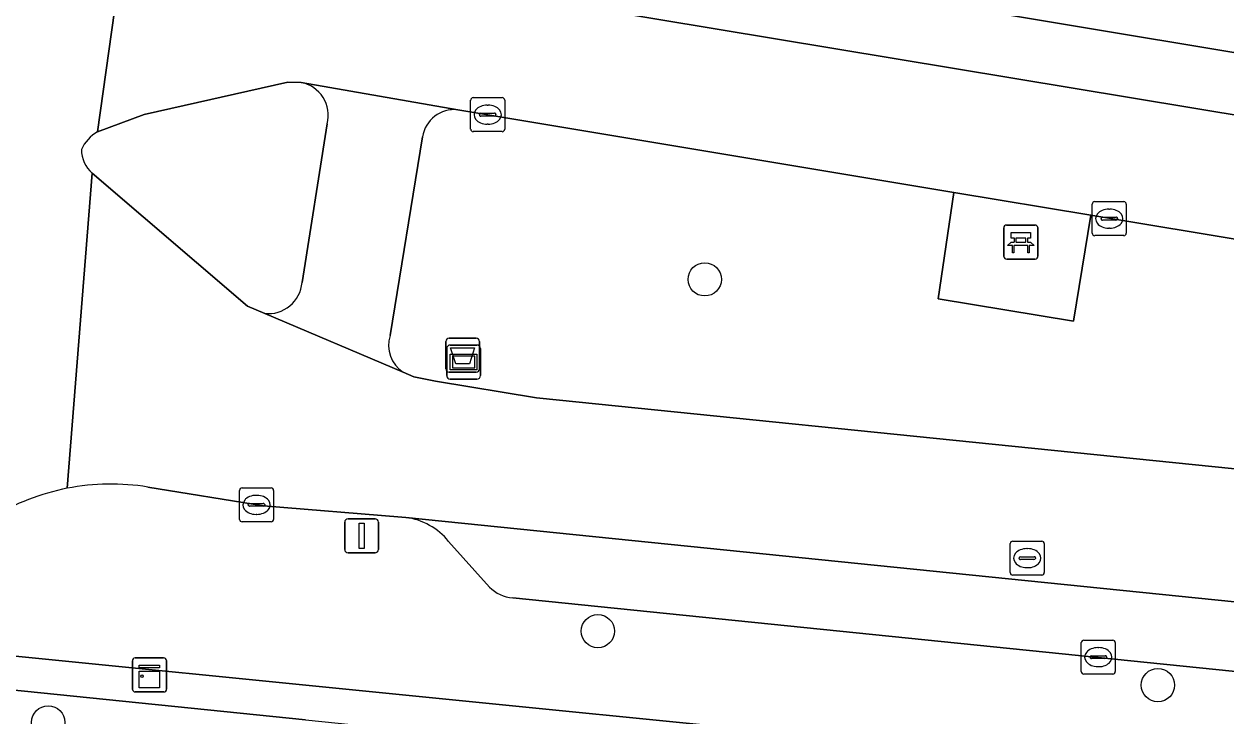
# Model space of a CAD drawing. Extents: x 160856 to 161310, y 384024 to 384878.
# Drawn here: x 161131.97 to 161167.28, y 384674.64 to 384694.99 of the extents above; entities that cross this region are included whole.
import ezdxf

# ---------------------------------------------------------------- set-up
doc = ezdxf.new("R2010")
doc.units = 0
for name, color, linetype in [('IMGEO_Afvalbak', 7, 'Continuous'), ('IMGEO_Bank', 7, 'Continuous'), ('IMGEO_Boom', 7, 'Continuous'), ('IMGEO_Groenvoorziening', 7, 'Continuous'), ('IMGEO_Haag', 7, 'Continuous'), ('IMGEO_Hek', 7, 'Continuous'), ('IMGEO_Informatiebord', 7, 'Continuous'), ('IMGEO_Kast', 7, 'Continuous'), ('IMGEO_Kolk', 7, 'Continuous'), ('IMGEO_Lichtmast', 7, 'Continuous'), ('IMGEO_Parkeervlak_open', 7, 'Continuous'), ('IMGEO_Rijbaan_lokaal_open', 7, 'Continuous'), ('IMGEO_Rioolput', 7, 'Continuous'), ('IMGEO_Terreindeel_open', 7, 'Continuous'), ('IMGEO_Verkeerseiland_gesloten', 7, 'Continuous'), ('IMGEO_Voetpad_open', 7, 'Continuous')]:
    doc.layers.add(name, color=color, linetype=linetype)

msp = doc.modelspace()

# ---------------------------------------------------------------- linework, layer by layer
at = {"layer": 'IMGEO_Afvalbak'}
for p, q in [((161144.36, 384684.852), (161144.36, 384685.652)), ((161144.36, 384685.652), (161144.36, 384684.852)), ((161144.46, 384685.752), (161145.25, 384685.752)), ((161145.25, 384685.752), (161144.46, 384685.752)), ((161145.35, 384685.652), (161145.35, 384684.852)), ((161145.35, 384684.852), (161145.35, 384685.652)), ((161145.25, 384684.752), (161144.46, 384684.752)), ((161144.46, 384684.752), (161145.25, 384684.752))]:
    msp.add_line(p, q, dxfattribs=at)
msp.add_lwpolyline([(161144.503, 384685.466), (161145.207, 384685.466), (161145.058, 384684.996), (161144.652, 384684.996), (161144.503, 384685.466)], dxfattribs=at)
for centre, start, end in [((161144.46, 384685.652), 90, 180), ((161144.46, 384685.652), 90, 180), ((161145.25, 384685.652), 0, 90), ((161145.25, 384685.652), 360, 90), ((161144.46, 384684.852), 180, 270), ((161144.46, 384684.852), 180, 270), ((161145.25, 384684.852), 270, 0), ((161145.25, 384684.852), 270, 0)]:
    msp.add_arc(centre, 0.1, start, end, dxfattribs=at)
at = {"layer": 'IMGEO_Bank'}
for p, q in [((161160.754, 384688.154), (161160.754, 384688.995)), ((161160.754, 384688.995), (161160.754, 384688.154)), ((161160.829, 384689.079), (161161.67, 384689.079)), ((161161.67, 384689.079), (161160.829, 384689.079)), ((161161.754, 384689.004), (161161.754, 384688.163)), ((161161.754, 384688.163), (161161.754, 384689.004)), ((161161.063, 384688.585), (161161.063, 384688.691)), ((161161.107, 384688.691), (161161.107, 384688.585)), ((161161.395, 384688.697), (161161.113, 384688.697)), ((161161.401, 384688.585), (161161.401, 384688.691)), ((161161.445, 384688.691), (161161.445, 384688.585)), ((161161.451, 384688.477), (161161.058, 384688.477)), ((161161.113, 384688.579), (161161.395, 384688.579)), ((161161.679, 384688.079), (161160.838, 384688.079)), ((161160.838, 384688.079), (161161.679, 384688.079))]:
    msp.add_line(p, q, dxfattribs=at)
for points in [[(161161.057, 384688.697), (161160.971, 384688.697), (161160.971, 384688.858), (161161.534, 384688.858), (161161.534, 384688.697), (161161.451, 384688.697)], [(161161.001, 384688.477), (161160.859, 384688.477), (161160.971, 384688.579), (161161.057, 384688.579)], [(161161.051, 384688.47), (161161.051, 384688.263), (161161.008, 384688.263), (161161.008, 384688.47)], [(161161.451, 384688.579), (161161.534, 384688.579), (161161.646, 384688.477), (161161.507, 384688.477)], [(161161.501, 384688.47), (161161.501, 384688.263), (161161.457, 384688.263), (161161.457, 384688.47)]]:
    msp.add_lwpolyline(points, dxfattribs=at)
for centre, radius, start, end in [((161160.832, 384689.001), 0.0779, 92.4484, 184.2845), ((161160.832, 384689.001), 0.0779, 92.4484, 184.2845), ((161161.676, 384689.001), 0.0779, 2.4484, 94.2845), ((161161.676, 384689.001), 0.0779, 2.4484, 94.2845), ((161161.056, 384688.69), 0.00671, 2.8957, 87.1043), ((161161.056, 384688.586), 0.00671, 272.8957, 357.1043), ((161161.113, 384688.69), 0.00671, 92.8957, 177.1043), ((161161.113, 384688.586), 0.00671, 182.8957, 267.1043), ((161161.395, 384688.69), 0.00671, 2.8957, 87.1043), ((161161.395, 384688.586), 0.00671, 272.8957, 357.1043), ((161161.452, 384688.69), 0.00671, 92.8957, 177.1043), ((161161.452, 384688.586), 0.00671, 182.8957, 267.1043), ((161161.001, 384688.47), 0.00671, 2.8957, 87.1043), ((161161.058, 384688.47), 0.00671, 92.8957, 177.1043), ((161161.45, 384688.47), 0.00671, 2.8957, 87.1043), ((161161.507, 384688.47), 0.00671, 92.8957, 177.1043), ((161160.832, 384688.157), 0.0779, 182.4484, 274.2845), ((161160.832, 384688.157), 0.0779, 182.4484, 274.2845), ((161161.676, 384688.157), 0.0779, 272.4484, 4.2845), ((161161.676, 384688.157), 0.0779, 272.4484, 4.2845)]:
    msp.add_arc(centre, radius, start, end, dxfattribs=at)
at = {"layer": 'IMGEO_Boom'}
for centre in [(161151.968, 384687.482), (161148.828, 384677.139), (161165.282, 384675.552), (161132.681, 384674.457)]:
    msp.add_circle(centre, 0.489, dxfattribs=at)
at = {"layer": 'IMGEO_Groenvoorziening'}
for points in [[(161195.22, 384684.061), (161182.965, 384686.099), (161177.965, 384686.926), (161163.306, 384689.368), (161162.797, 384686.255), (161158.825, 384686.907), (161159.285, 384690.038), (161144.834, 384692.446), (161144.71, 384692.468)], [(161143.676, 384691.673), (161142.726, 384685.828)], [(161143.107, 384684.751), (161143.417, 384684.619), (161144.055, 384684.484), (161147.028, 384683.998), (161194.415, 384679.172), (161194.533, 384679.161)], [(161140.235, 384674.533), (161131.507, 384675.427), (161130.738, 384667.615)]]:
    msp.add_lwpolyline(points, dxfattribs=at)
for centre, radius, start, end in [((161144.611, 384691.527), 0.946, 83.9884, 171.122), ((161143.624, 384685.54), 0.943, 162.2117, 236.7518)]:
    msp.add_arc(centre, radius, start, end, dxfattribs=at)
at = {"layer": 'IMGEO_Haag'}
msp.add_lwpolyline([(161140.235, 384674.533), (161131.507, 384675.427), (161130.738, 384667.615)], dxfattribs=at)
at = {"layer": 'IMGEO_Hek'}
msp.add_lwpolyline([(161140.235, 384674.533), (161131.507, 384675.427), (161130.738, 384667.615)], dxfattribs=at)
at = {"layer": 'IMGEO_Informatiebord'}
for p, q in [((161144.387, 384684.652), (161144.387, 384685.452)), ((161144.387, 384685.452), (161144.387, 384684.652)), ((161144.487, 384685.552), (161145.277, 384685.552)), ((161145.277, 384685.552), (161144.487, 384685.552)), ((161145.377, 384685.452), (161145.377, 384684.652)), ((161145.377, 384684.652), (161145.377, 384685.452)), ((161145.277, 384684.552), (161144.487, 384684.552)), ((161144.487, 384684.552), (161145.277, 384684.552))]:
    msp.add_line(p, q, dxfattribs=at)
for points in [[(161144.488, 384685.284), (161145.276, 384685.284), (161145.276, 384684.82), (161144.488, 384684.82), (161144.488, 384685.284)], [(161144.553, 384685.219), (161144.553, 384684.885), (161145.211, 384684.885), (161145.211, 384685.219), (161144.553, 384685.219)]]:
    msp.add_lwpolyline(points, dxfattribs=at)
for centre, start, end in [((161144.487, 384685.452), 90, 180), ((161144.487, 384685.452), 90, 180), ((161145.277, 384685.452), 0, 90), ((161145.277, 384685.452), 360, 90), ((161144.487, 384684.652), 180, 270), ((161144.487, 384684.652), 180, 270), ((161145.277, 384684.652), 270, 0), ((161145.277, 384684.652), 270, 0)]:
    msp.add_arc(centre, 0.1, start, end, dxfattribs=at)
at = {"layer": 'IMGEO_Kast'}
for p, q in [((161135.156, 384675.425), (161135.156, 384676.266)), ((161135.156, 384676.266), (161135.156, 384675.425)), ((161135.231, 384676.35), (161136.072, 384676.35)), ((161136.072, 384676.35), (161135.231, 384676.35)), ((161136.156, 384676.275), (161136.156, 384675.434)), ((161136.156, 384675.434), (161136.156, 384676.275)), ((161136.081, 384675.35), (161135.24, 384675.35)), ((161135.24, 384675.35), (161136.081, 384675.35))]:
    msp.add_line(p, q, dxfattribs=at)
for points in [[(161135.351, 384676.14), (161135.951, 384676.14), (161135.951, 384676.055), (161135.351, 384676.055), (161135.351, 384676.14)], [(161135.351, 384675.965), (161135.951, 384675.965), (161135.951, 384675.476), (161135.351, 384675.476), (161135.351, 384675.965)]]:
    msp.add_lwpolyline(points, dxfattribs=at)
msp.add_circle((161135.435, 384675.814), 0.0377, dxfattribs=at)
for centre, start, end in [((161135.234, 384676.272), 92.4484, 184.2845), ((161135.234, 384676.272), 92.4484, 184.2845), ((161136.078, 384676.272), 2.4484, 94.2845), ((161136.078, 384676.272), 2.4484, 94.2845), ((161135.234, 384675.428), 182.4484, 274.2845), ((161135.234, 384675.428), 182.4484, 274.2845), ((161136.078, 384675.428), 272.4484, 4.2845), ((161136.078, 384675.428), 272.4484, 4.2845)]:
    msp.add_arc(centre, 0.0779, start, end, dxfattribs=at)
at = {"layer": 'IMGEO_Kolk'}
for p, q in [((161145.166, 384692.825), (161146.018, 384692.825)), ((161145.091, 384691.899), (161145.091, 384692.751)), ((161145.579, 384692.605), (161145.604, 384692.605)), ((161146.092, 384692.751), (161146.092, 384691.899)), ((161145.35, 384692.319), (161145.35, 384692.331)), ((161145.788, 384692.282), (161145.39, 384692.282)), ((161145.393, 384692.368), (161145.791, 384692.368)), ((161145.834, 384692.331), (161145.834, 384692.319)), ((161146.018, 384691.825), (161145.166, 384691.825)), ((161145.602, 384692.045), (161145.577, 384692.045)), ((161163.35, 384688.841), (161163.35, 384689.693)), ((161163.425, 384689.767), (161164.277, 384689.767)), ((161164.351, 384689.693), (161164.351, 384688.841)), ((161163.652, 384689.31), (161164.05, 384689.31)), ((161163.838, 384689.547), (161163.863, 384689.547)), ((161163.609, 384689.261), (161163.609, 384689.273)), ((161164.047, 384689.224), (161163.649, 384689.224)), ((161163.861, 384688.987), (161163.836, 384688.987)), ((161164.093, 384689.273), (161164.093, 384689.261)), ((161164.277, 384688.767), (161163.425, 384688.767)), ((161138.3, 384680.426), (161138.3, 384681.278)), ((161138.375, 384681.352), (161139.227, 384681.352)), ((161139.301, 384681.278), (161139.301, 384680.426)), ((161138.559, 384680.846), (161138.559, 384680.858)), ((161138.602, 384680.895), (161139, 384680.895)), ((161138.788, 384681.132), (161138.813, 384681.132)), ((161139.043, 384680.858), (161139.043, 384680.846)), ((161138.997, 384680.809), (161138.599, 384680.809)), ((161138.811, 384680.572), (161138.786, 384680.572)), ((161139.227, 384680.352), (161138.375, 384680.352)), ((161163.028, 384675.948), (161163.028, 384676.8)), ((161163.103, 384676.874), (161163.955, 384676.874)), ((161163.516, 384676.654), (161163.541, 384676.654)), ((161164.029, 384676.8), (161164.029, 384675.948)), ((161163.287, 384676.368), (161163.287, 384676.38)), ((161163.725, 384676.331), (161163.327, 384676.331)), ((161163.33, 384676.417), (161163.728, 384676.417)), ((161163.771, 384676.38), (161163.771, 384676.368)), ((161163.539, 384676.094), (161163.514, 384676.094)), ((161163.955, 384675.874), (161163.103, 384675.874))]:
    msp.add_line(p, q, dxfattribs=at)
for points in [[(161145.166, 384692.825), (161146.018, 384692.825)], [(161145.091, 384691.899), (161145.091, 384692.751)], [(161146.092, 384692.751), (161146.092, 384691.899)], [(161146.018, 384691.825), (161145.166, 384691.825)], [(161163.35, 384688.841), (161163.35, 384689.693)], [(161163.425, 384689.767), (161164.277, 384689.767)], [(161164.351, 384689.693), (161164.351, 384688.841)], [(161164.277, 384688.767), (161163.425, 384688.767)], [(161138.3, 384680.426), (161138.3, 384681.278)], [(161138.375, 384681.352), (161139.227, 384681.352)], [(161139.301, 384681.278), (161139.301, 384680.426)], [(161139.227, 384680.352), (161138.375, 384680.352)], [(161163.028, 384675.948), (161163.028, 384676.8)], [(161163.103, 384676.874), (161163.955, 384676.874)], [(161164.029, 384676.8), (161164.029, 384675.948)], [(161163.955, 384675.874), (161163.103, 384675.874)]]:
    msp.add_lwpolyline(points, dxfattribs=at)
for centre, radius, start, end in [((161145.168, 384692.749), 0.0765, 91.552, 178.448), ((161145.168, 384692.749), 0.0765, 91.552, 178.448), ((161146.016, 384692.749), 0.0765, 1.552, 88.448), ((161146.016, 384692.749), 0.0765, 1.552, 88.448), ((161145.39, 384692.328), 0.0403, 85.8775, 175.7526), ((161145.387, 384692.318), 0.0366, 178.938, 274.7102), ((161145.791, 384692.325), 0.043, 264.8664, 352.4533), ((161145.795, 384692.33), 0.0386, 1.7309, 96.639), ((161145.168, 384691.901), 0.0765, 181.552, 268.448), ((161145.168, 384691.901), 0.0765, 181.552, 268.448), ((161146.016, 384691.901), 0.0765, 271.552, 358.448), ((161146.016, 384691.901), 0.0765, 271.552, 358.448), ((161163.427, 384689.691), 0.0765, 91.552, 178.448), ((161163.427, 384689.691), 0.0765, 91.552, 178.448), ((161164.275, 384689.691), 0.0765, 1.552, 88.448), ((161164.275, 384689.691), 0.0765, 1.552, 88.448), ((161163.649, 384689.27), 0.0403, 85.8775, 175.7526), ((161164.054, 384689.272), 0.0386, 1.7309, 96.639), ((161163.646, 384689.26), 0.0366, 178.938, 274.7102), ((161164.05, 384689.267), 0.043, 264.8664, 352.4533), ((161163.427, 384688.843), 0.0765, 181.552, 268.448), ((161163.427, 384688.843), 0.0765, 181.552, 268.448), ((161164.275, 384688.843), 0.0765, 271.552, 358.448), ((161164.275, 384688.843), 0.0765, 271.552, 358.448), ((161138.377, 384681.276), 0.0765, 91.552, 178.448), ((161138.377, 384681.276), 0.0765, 91.552, 178.448), ((161139.225, 384681.276), 0.0765, 1.552, 88.448), ((161139.225, 384681.276), 0.0765, 1.552, 88.448), ((161138.599, 384680.855), 0.0403, 85.8775, 175.7526), ((161138.596, 384680.845), 0.0366, 178.938, 274.7102), ((161139, 384680.852), 0.043, 264.8664, 352.4533), ((161139.004, 384680.857), 0.0386, 1.7309, 96.639), ((161138.377, 384680.428), 0.0765, 181.552, 268.448), ((161138.377, 384680.428), 0.0765, 181.552, 268.448), ((161139.225, 384680.428), 0.0765, 271.552, 358.448), ((161139.225, 384680.428), 0.0765, 271.552, 358.448), ((161163.105, 384676.798), 0.0765, 91.552, 178.448), ((161163.105, 384676.798), 0.0765, 91.552, 178.448), ((161163.953, 384676.798), 0.0765, 1.552, 88.448), ((161163.953, 384676.798), 0.0765, 1.552, 88.448), ((161163.327, 384676.377), 0.0403, 85.8775, 175.7526), ((161163.324, 384676.367), 0.0366, 178.938, 274.7102), ((161163.728, 384676.374), 0.043, 264.8664, 352.4533), ((161163.732, 384676.379), 0.0386, 1.7309, 96.639), ((161163.105, 384675.95), 0.0765, 181.552, 268.448), ((161163.105, 384675.95), 0.0765, 181.552, 268.448), ((161163.953, 384675.95), 0.0765, 271.552, 358.448), ((161163.953, 384675.95), 0.0765, 271.552, 358.448)]:
    msp.add_arc(centre, radius, start, end, dxfattribs=at)
for centre, major_axis, ratio, start_param, end_param in [((161145.578, 384692.325), (-0.387, 0.002), 0.722429, 4.712389, 7.853982), ((161145.603, 384692.325), (-0.39, 0.002), 0.717154, 1.570796, 4.712389), ((161163.837, 384689.267), (-0.387, 0.002), 0.722429, 4.712389, 7.853982), ((161163.862, 384689.267), (-0.39, 0.002), 0.717154, 1.570796, 4.712389), ((161138.787, 384680.852), (-0.387, 0.002), 0.722429, 4.712389, 7.853982), ((161138.812, 384680.852), (-0.39, 0.002), 0.717154, 1.570796, 4.712389), ((161163.515, 384676.374), (-0.387, 0.002), 0.722429, 4.712389, 7.853982), ((161163.54, 384676.374), (-0.39, 0.002), 0.717154, 1.570796, 4.712389)]:
    msp.add_ellipse(centre, major_axis=major_axis, ratio=ratio, start_param=start_param, end_param=end_param, dxfattribs=at)
at = {"layer": 'IMGEO_Lichtmast'}
for p, q in [((161141.391, 384679.541), (161141.391, 384680.341)), ((161141.391, 384680.341), (161141.391, 384679.541)), ((161141.491, 384680.441), (161142.281, 384680.441)), ((161142.281, 384680.441), (161141.491, 384680.441)), ((161142.381, 384680.341), (161142.381, 384679.541)), ((161142.381, 384679.541), (161142.381, 384680.341)), ((161142.281, 384679.441), (161141.491, 384679.441)), ((161141.491, 384679.441), (161142.281, 384679.441))]:
    msp.add_line(p, q, dxfattribs=at)
msp.add_lwpolyline([(161141.811, 384680.316), (161141.961, 384680.316), (161141.961, 384679.566), (161141.811, 384679.566), (161141.811, 384680.316)], dxfattribs=at)
for centre, start, end in [((161141.491, 384680.341), 90, 180), ((161141.491, 384680.341), 90, 180), ((161142.281, 384680.341), 0, 90), ((161142.281, 384680.341), 360, 90), ((161141.491, 384679.541), 180, 270), ((161141.491, 384679.541), 180, 270), ((161142.281, 384679.541), 270, 0), ((161142.281, 384679.541), 270, 0)]:
    msp.add_arc(centre, 0.1, start, end, dxfattribs=at)
at = {"layer": 'IMGEO_Parkeervlak_open'}
for points in [[(161143.528, 384696.307), (161178.569, 384690.489), (161183.564, 384689.645), (161225.466, 384682.697), (161225.789, 384684.447), (161146.911, 384697.588)], [(161185.816, 384676.135), (161143.188, 384680.479)], [(161144.444, 384679.778), (161145.643, 384678.436)], [(161146.327, 384678.119), (161182.64, 384674.41)]]:
    msp.add_lwpolyline(points, dxfattribs=at)
for centre, radius, start, end in [((161142.935, 384678.551), 1.945, 39.1285, 82.5379), ((161146.39, 384679.151), 1.034, 223.7607, 266.5086)]:
    msp.add_arc(centre, radius, start, end, dxfattribs=at)
at = {"layer": 'IMGEO_Rijbaan_lokaal_open'}
for points in [[(161134.131, 384691.822), (161135.047, 384698.382)], [(161135.047, 384698.382), (161134.131, 384691.822), (161135.496, 384692.326), (161139.724, 384693.284), (161140.109, 384693.275), (161144.71, 384692.468), (161144.834, 384692.446), (161159.285, 384690.038), (161163.306, 384689.368), (161177.965, 384686.926), (161178.569, 384690.489)], [(161178.569, 384690.489), (161143.528, 384696.307), (161143.363, 384696.334), (161137.98, 384697.23)], [(161133.242, 384681.338), (161133.972, 384690.601)], [(161197.076, 384678.923), (161194.533, 384679.161), (161194.415, 384679.172), (161147.028, 384683.998), (161144.055, 384684.484), (161143.417, 384684.619), (161143.107, 384684.751), (161139.04, 384686.479), (161138.533, 384686.696), (161133.972, 384690.601), (161133.242, 384681.338)], [(161135.61, 384681.376), (161139.001, 384680.825), (161143.066, 384680.491), (161143.188, 384680.479), (161185.816, 384676.135), (161185.922, 384676.125), (161187.912, 384675.92), (161202.637, 384674.492), (161251.411, 384669.458), (161251.394, 384669.225), (161252.77, 384669.111), (161253.501, 384675.224), (161252.277, 384675.194), (161251.143, 384675.297), (161239.508, 384676.544), (161229.088, 384676.847)]]:
    msp.add_lwpolyline(points, dxfattribs=at)
for centre, radius, start, end in [((161134.702, 384690.821), 1.152, 119.7066, 155.4517), ((161134.602, 384691.309), 0.948, 180.5725, 228.3524), ((161134.532, 384674.707), 6.756, 101.0076, 121.2028), ((161134.532, 384674.734), 6.729, 80.7831, 101.0556)]:
    msp.add_arc(centre, radius, start, end, dxfattribs=at)
at = {"layer": 'IMGEO_Rioolput'}
for p, q in [((161161.016, 384679.785), (161161.868, 384679.785)), ((161160.941, 384678.859), (161160.941, 384679.711)), ((161161.429, 384679.565), (161161.454, 384679.565)), ((161161.942, 384679.711), (161161.942, 384678.859)), ((161161.2, 384679.279), (161161.2, 384679.291)), ((161161.638, 384679.242), (161161.24, 384679.242)), ((161161.243, 384679.328), (161161.641, 384679.328)), ((161161.684, 384679.291), (161161.684, 384679.279)), ((161161.868, 384678.785), (161161.016, 384678.785)), ((161161.452, 384679.005), (161161.427, 384679.005))]:
    msp.add_line(p, q, dxfattribs=at)
for points in [[(161161.016, 384679.785), (161161.868, 384679.785)], [(161160.941, 384678.859), (161160.941, 384679.711)], [(161161.942, 384679.711), (161161.942, 384678.859)], [(161161.868, 384678.785), (161161.016, 384678.785)]]:
    msp.add_lwpolyline(points, dxfattribs=at)
for centre, radius, start, end in [((161161.018, 384679.709), 0.0765, 91.552, 178.448), ((161161.018, 384679.709), 0.0765, 91.552, 178.448), ((161161.866, 384679.709), 0.0765, 1.552, 88.448), ((161161.866, 384679.709), 0.0765, 1.552, 88.448), ((161161.24, 384679.288), 0.0403, 85.8775, 175.7526), ((161161.237, 384679.278), 0.0366, 178.938, 274.7102), ((161161.641, 384679.285), 0.043, 264.8664, 352.4533), ((161161.645, 384679.29), 0.0386, 1.7309, 96.639), ((161161.018, 384678.861), 0.0765, 181.552, 268.448), ((161161.018, 384678.861), 0.0765, 181.552, 268.448), ((161161.866, 384678.861), 0.0765, 271.552, 358.448), ((161161.866, 384678.861), 0.0765, 271.552, 358.448)]:
    msp.add_arc(centre, radius, start, end, dxfattribs=at)
for centre, major_axis, ratio, start_param, end_param in [((161161.428, 384679.285), (-0.387, 0.002), 0.722429, 4.712389, 7.853982), ((161161.453, 384679.285), (-0.39, 0.002), 0.717154, 1.570796, 4.712389)]:
    msp.add_ellipse(centre, major_axis=major_axis, ratio=ratio, start_param=start_param, end_param=end_param, dxfattribs=at)
at = {"layer": 'IMGEO_Terreindeel_open'}
msp.add_lwpolyline([(161163.306, 384689.368), (161159.285, 384690.038), (161158.825, 384686.907), (161162.797, 384686.255)], close=True, dxfattribs=at)
at = {"layer": 'IMGEO_Verkeerseiland_gesloten'}
for points in [[(161140.109, 384693.275), (161139.724, 384693.284), (161135.496, 384692.326), (161134.131, 384691.822)], [(161140.138, 384687.387), (161140.876, 384692.058)], [(161133.972, 384690.601), (161138.533, 384686.696), (161139.04, 384686.479)]]:
    msp.add_lwpolyline(points, dxfattribs=at)
for centre, radius, start, end in [((161139.916, 384692.303), 0.991, 345.6602, 78.7812), ((161134.702, 384690.821), 1.152, 119.7066, 155.4517), ((161134.602, 384691.309), 0.948, 180.5725, 228.3524), ((161139.145, 384687.47), 0.996, 263.9524, 355.2263)]:
    msp.add_arc(centre, radius, start, end, dxfattribs=at)
at = {"layer": 'IMGEO_Voetpad_open'}
for points in [[(161146.911, 384697.588), (161225.789, 384684.447), (161230.353, 384683.679)], [(161144.71, 384692.468), (161140.109, 384693.275)], [(161140.876, 384692.058), (161140.138, 384687.387)], [(161142.726, 384685.828), (161143.676, 384691.673)], [(161139.04, 384686.479), (161143.107, 384684.751)], [(161143.188, 384680.479), (161143.066, 384680.491), (161139.001, 384680.825), (161135.61, 384681.376)], [(161131.032, 384680.485), (161130.635, 384676.509), (161167.096, 384672.86), (161167.124, 384673.139), (161170.311, 384672.817), (161170.274, 384672.515), (161189.999, 384670.565), (161193.641, 384670.215)], [(161145.643, 384678.436), (161144.444, 384679.778)], [(161182.64, 384674.41), (161146.327, 384678.119)]]:
    msp.add_lwpolyline(points, dxfattribs=at)
msp.add_lwpolyline([(161130.635, 384676.509), (161130.528, 384675.534), (161131.507, 384675.427), (161140.235, 384674.533), (161166.985, 384671.792), (161167.096, 384672.86)], close=True, dxfattribs=at)
for centre, radius, start, end in [((161139.916, 384692.303), 0.991, 345.6602, 78.7812), ((161144.611, 384691.527), 0.946, 83.9884, 171.122), ((161139.145, 384687.47), 0.996, 263.9524, 355.2263), ((161143.624, 384685.54), 0.943, 162.2117, 236.7518), ((161134.532, 384674.707), 6.756, 101.0076, 121.2028), ((161134.532, 384674.734), 6.729, 80.7831, 101.0556), ((161142.935, 384678.551), 1.945, 39.1285, 82.5379), ((161146.39, 384679.151), 1.034, 223.7607, 266.5086)]:
    msp.add_arc(centre, radius, start, end, dxfattribs=at)

doc.saveas('drawing.dxf')
